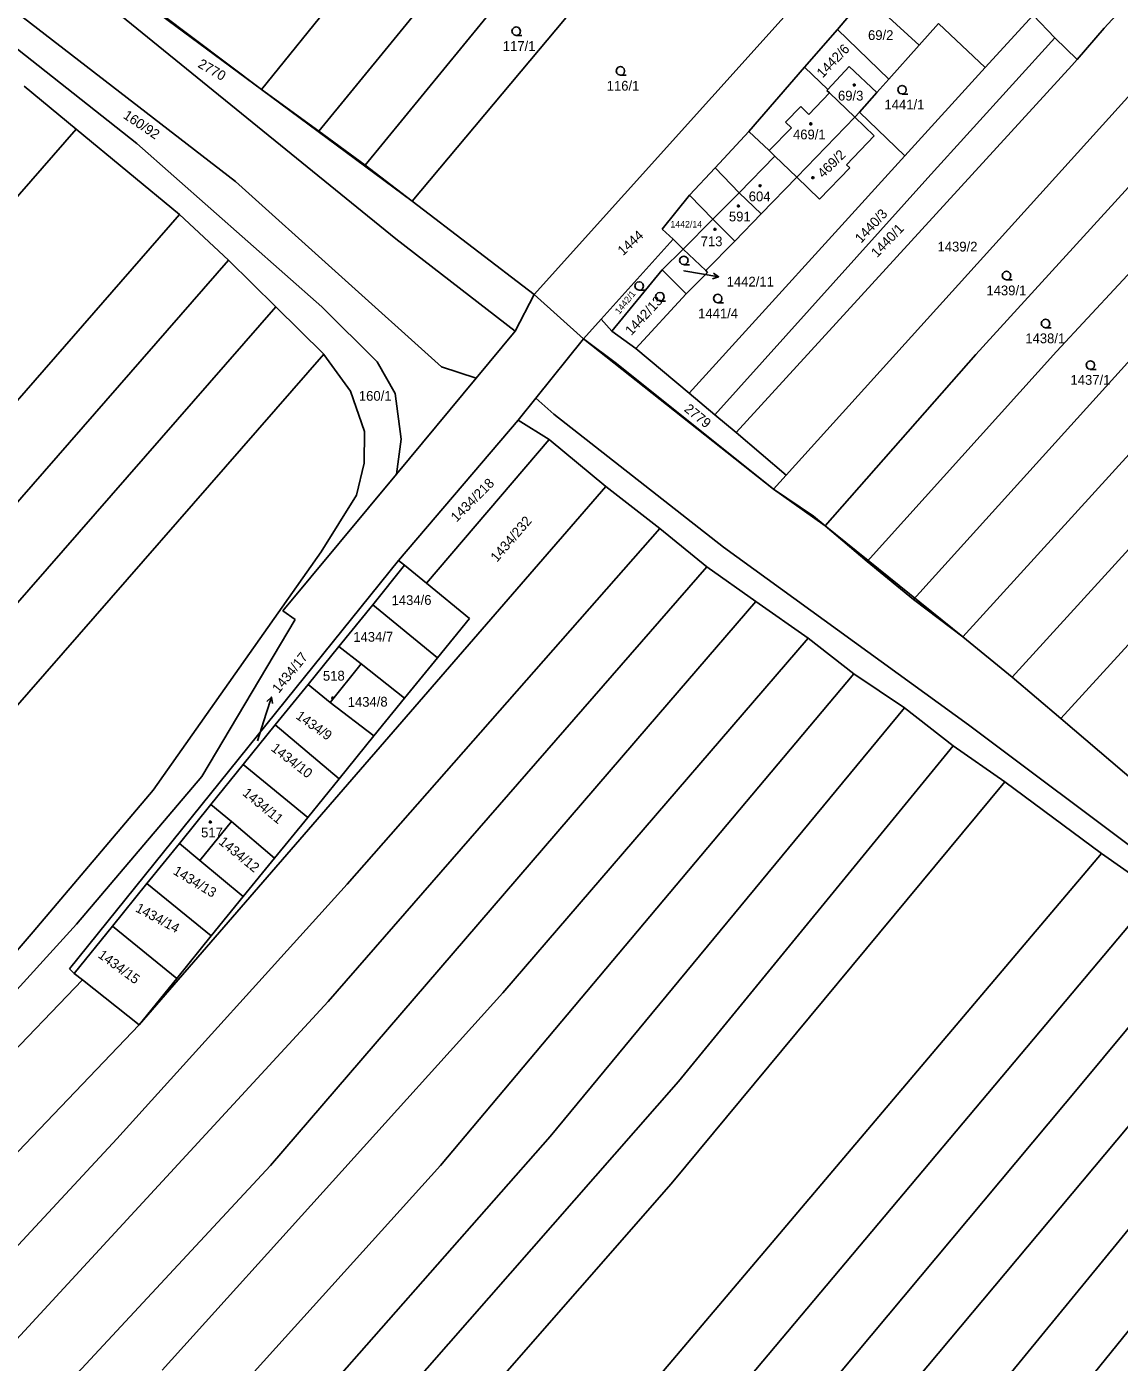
# Model space of a CAD drawing. Extents: x -580630 to -576196, y -1189024 to -1183567.
# Drawn here: x -578577.8 to -578387.5, y -1186378.2 to -1186145.7 of the extents above; entities that cross this region are included whole.
import ezdxf

# ---------------------------------------------------------------- set-up
doc = ezdxf.new("R2010")
doc.units = 0
for name, color, linetype in [('Vrstva 1', 7, 'Continuous'), ('Vrstva 16', 7, 'Continuous'), ('Vrstva 18', 7, 'Continuous'), ('Vrstva 19', 7, 'Continuous'), ('Vrstva 25', 7, 'Continuous'), ('Vrstva 4', 7, 'Continuous'), ('Vrstva 6', 7, 'Continuous'), ('Vrstva 63', 7, 'Continuous')]:
    doc.layers.add(name, color=color, linetype=linetype)

msp = doc.modelspace()

# ---------------------------------------------------------------- linework, layer by layer
at = {"layer": 'Vrstva 1'}
for p, q in [((-578685.94, -1186065.62), (-578558.62, -1186165.99)), ((-578541.46, -1186172.61), (-578641.42, -1186095.38)), ((-578598.82, -1186113.37), (-578513.49, -1186182.59)), ((-578518.83, -1186169.79), (-578478.16, -1186119.93)), ((-578492.33, -1186121.63), (-578526.93, -1186163.89)), ((-578509.69, -1186122.89), (-578536.89, -1186156.63)), ((-578510.7, -1186176.07), (-578468.92, -1186126.22)), ((-578489.44, -1186192.29), (-578440.59, -1186138.08)), ((-578436.6, -1186146.15), (-578431.7, -1186140.35)), ((-578431.7, -1186140.35), (-578422.38, -1186148.91)), ((-578536.89, -1186156.63), (-578554.74, -1186143.21)), ((-578402.54, -1186143.67), (-578410.87, -1186152.81)), ((-578402.54, -1186143.67), (-578398.74, -1186147.63)), ((-578387.34, -1186142.87), (-578390.18, -1186145.96)), ((-578422.38, -1186148.91), (-578418.99, -1186145.13)), ((-578418.99, -1186145.13), (-578410.87, -1186152.81)), ((-578390.18, -1186145.96), (-578394.86, -1186151.39)), ((-578442.34, -1186152.75), (-578436.6, -1186146.15)), ((-578436.6, -1186146.15), (-578427.68, -1186154.82)), ((-578420.87, -1186172.02), (-578398.74, -1186147.63)), ((-578398.74, -1186147.63), (-578394.86, -1186151.39)), ((-578427.68, -1186154.82), (-578422.38, -1186148.91)), ((-578395.77, -1186152.44), (-578454.27, -1186216.35)), ((-578452.07, -1186163.92), (-578442.34, -1186152.75)), ((-578442.34, -1186152.75), (-578438.28, -1186156.6)), ((-578438.28, -1186156.6), (-578434.55, -1186152.62)), ((-578434.55, -1186152.62), (-578429.76, -1186157.16)), ((-578410.87, -1186152.81), (-578424.85, -1186168.19)), ((-578394.86, -1186151.39), (-578395.77, -1186152.44)), ((-578382.03, -1186153.45), (-578445.53, -1186223.75)), ((-578429.76, -1186157.16), (-578427.68, -1186154.82)), ((-578569.17, -1186163.51), (-578578.25, -1186156.01)), ((-578526.93, -1186163.89), (-578536.89, -1186156.63)), ((-578438.28, -1186156.6), (-578438.46, -1186156.78)), ((-578438, -1186157.22), (-578438.46, -1186156.78)), ((-578433.61, -1186161.42), (-578438, -1186157.22)), ((-578432.76, -1186160.54), (-578429.76, -1186157.16)), ((-578370.77, -1186156.97), (-578412.53, -1186202.78)), ((-578443.68, -1186171.88), (-578433.61, -1186161.42)), ((-578433.61, -1186161.42), (-578432.76, -1186160.54)), ((-578430.19, -1186164.71), (-578433.61, -1186161.42)), ((-578424.85, -1186168.19), (-578432.76, -1186160.54)), ((-578569.17, -1186163.51), (-578750.72, -1186371.45)), ((-578551.18, -1186178.37), (-578569.17, -1186163.51)), ((-578518.83, -1186169.79), (-578526.93, -1186163.89)), ((-578457.93, -1186170.26), (-578452.07, -1186163.92)), ((-578448.52, -1186167.22), (-578452.07, -1186163.92)), ((-578435.01, -1186169.72), (-578430.19, -1186164.71)), ((-578558.62, -1186165.99), (-578526.39, -1186194.48)), ((-578365.73, -1186166.98), (-578398.46, -1186202.21)), ((-578424.85, -1186168.19), (-578462.42, -1186209.5)), ((-578448.52, -1186167.22), (-578447.49, -1186168.21)), ((-578447.49, -1186168.21), (-578443.68, -1186171.88)), ((-578510.7, -1186176.07), (-578518.83, -1186169.79)), ((-578462.35, -1186175.04), (-578457.93, -1186170.26)), ((-578453.7, -1186174.58), (-578457.93, -1186170.26)), ((-578439.72, -1186175.69), (-578434.47, -1186170.25)), ((-578434.47, -1186170.25), (-578435.01, -1186169.72)), ((-578505.57, -1186204.91), (-578541.46, -1186172.61)), ((-578457.97, -1186213.23), (-578420.87, -1186172.02)), ((-578449.88, -1186178.28), (-578443.68, -1186171.88)), ((-578443.68, -1186171.88), (-578439.72, -1186175.69)), ((-578358.34, -1186173.49), (-578423.36, -1186245.38)), ((-578489.44, -1186192.29), (-578510.7, -1186176.07)), ((-578462.35, -1186175.04), (-578467.12, -1186180.91)), ((-578460.28, -1186177.17), (-578462.35, -1186175.04)), ((-578453.7, -1186174.58), (-578449.88, -1186178.28)), ((-578722.38, -1186374.47), (-578551.18, -1186178.37)), ((-578542.63, -1186186.31), (-578551.18, -1186178.37)), ((-578458.29, -1186179.22), (-578460.28, -1186177.17)), ((-578449.88, -1186178.28), (-578454.46, -1186183.02)), ((-578467.12, -1186180.91), (-578465.25, -1186182.69)), ((-578458.29, -1186179.22), (-578463.46, -1186184.39)), ((-578454.46, -1186183.02), (-578458.29, -1186179.22)), ((-578513.49, -1186182.59), (-578492.75, -1186198.71)), ((-578477.77, -1186196.61), (-578465.25, -1186182.69)), ((-578465.25, -1186182.69), (-578463.46, -1186184.39)), ((-578459.53, -1186188.14), (-578454.46, -1186183.02)), ((-578467.15, -1186188.03), (-578463.46, -1186184.39)), ((-578463.46, -1186184.39), (-578459.53, -1186188.14)), ((-578414.79, -1186251.92), (-578354.51, -1186185.63)), ((-578542.63, -1186186.31), (-578708.22, -1186375.97)), ((-578534.43, -1186194.44), (-578542.63, -1186186.31)), ((-578467.15, -1186188.03), (-578475.9, -1186198.68)), ((-578462.93, -1186192.2), (-578467.15, -1186188.03)), ((-578459.24, -1186188.48), (-578462.93, -1186192.2)), ((-578459.53, -1186188.14), (-578459.24, -1186188.48)), ((-578492.75, -1186198.71), (-578489.44, -1186192.29)), ((-578462.93, -1186192.2), (-578471.71, -1186201.7)), ((-578694.2, -1186377.45), (-578534.43, -1186194.44)), ((-578526.08, -1186202.72), (-578534.43, -1186194.44)), ((-578526.39, -1186194.48), (-578516.78, -1186204)), ((-578346.3, -1186193.09), (-578406.16, -1186258.9)), ((-578480.83, -1186200.01), (-578477.77, -1186196.61)), ((-578475.9, -1186198.68), (-578477.77, -1186196.61)), ((-578492.75, -1186198.71), (-578499.54, -1186206.88)), ((-578471.71, -1186201.7), (-578475.9, -1186198.68)), ((-578397.69, -1186266.15), (-578336.68, -1186199.16)), ((-578489.12, -1186210.37), (-578480.83, -1186200.01)), ((-578475.09, -1186204.32), (-578480.83, -1186200.01)), ((-578462.42, -1186209.5), (-578471.71, -1186201.7)), ((-578679.95, -1186378.95), (-578526.08, -1186202.72)), ((-578526.08, -1186202.72), (-578526.03, -1186202.77)), ((-578526.03, -1186202.77), (-578521.42, -1186209.16)), ((-578516.78, -1186204), (-578513.63, -1186209.55)), ((-578412.53, -1186202.78), (-578438.74, -1186232.58)), ((-578398.46, -1186202.21), (-578431.43, -1186238.78)), ((-578499.54, -1186206.88), (-578505.57, -1186204.91)), ((-578447.73, -1186226.18), (-578475.09, -1186204.32)), ((-578499.54, -1186206.88), (-578513.42, -1186223.59)), ((-578521.42, -1186209.16), (-578518.99, -1186216.14)), ((-578513.63, -1186209.55), (-578512.57, -1186217.49)), ((-578492.2, -1186214.21), (-578489.12, -1186210.37)), ((-578489.12, -1186210.37), (-578486.01, -1186213.12)), ((-578457.97, -1186213.23), (-578462.42, -1186209.5)), ((-578486.01, -1186213.12), (-578456.43, -1186236.31)), ((-578454.27, -1186216.35), (-578457.97, -1186213.23)), ((-578513.07, -1186238.62), (-578492.2, -1186214.21)), ((-578492.2, -1186214.21), (-578486.81, -1186217.55)), ((-578518.99, -1186216.14), (-578519.02, -1186221.69)), ((-578512.57, -1186217.49), (-578513.42, -1186223.59)), ((-578486.81, -1186217.55), (-578476.93, -1186225.73)), ((-578454.27, -1186216.35), (-578445.53, -1186223.75)), ((-578519.02, -1186221.69), (-578520.37, -1186227.27)), ((-578513.42, -1186223.59), (-578533.19, -1186247.38)), ((-578445.53, -1186223.75), (-578447.73, -1186226.18)), ((-578520.37, -1186227.27), (-578526.51, -1186237.1)), ((-578476.93, -1186225.73), (-578467.53, -1186233.02)), ((-578447.73, -1186226.18), (-578440.78, -1186230.88)), ((-578438.74, -1186232.58), (-578440.78, -1186230.88)), ((-578467.53, -1186233.02), (-578459.33, -1186239.69)), ((-578431.43, -1186238.78), (-578438.74, -1186232.58)), ((-578456.43, -1186236.31), (-578413.79, -1186267.24)), ((-578513.07, -1186238.62), (-578570.36, -1186309.69)), ((-578526.51, -1186237.1), (-578555.75, -1186278.58)), ((-578511.98, -1186239.45), (-578513.07, -1186238.62)), ((-578423.36, -1186245.38), (-578431.43, -1186238.78)), ((-578511.98, -1186239.45), (-578517.55, -1186246.31)), ((-578508.19, -1186242.56), (-578511.98, -1186239.45)), ((-578459.33, -1186239.69), (-578450.84, -1186245.77)), ((-578500.71, -1186248.7), (-578508.19, -1186242.56)), ((-578450.84, -1186245.77), (-578441.74, -1186252.15)), ((-578423.36, -1186245.38), (-578414.79, -1186251.92)), ((-578533.19, -1186247.38), (-578531.04, -1186248.91)), ((-578517.55, -1186246.31), (-578523.43, -1186253.56)), ((-578506.28, -1186255.55), (-578517.55, -1186246.31)), ((-578531.04, -1186248.91), (-578547.28, -1186276.22)), ((-578506.28, -1186255.55), (-578500.71, -1186248.7)), ((-578441.74, -1186252.15), (-578433.74, -1186258.34)), ((-578406.16, -1186258.9), (-578414.79, -1186251.92)), ((-578523.43, -1186253.56), (-578528.81, -1186260.21)), ((-578519.57, -1186256.6), (-578523.43, -1186253.56)), ((-578524.98, -1186263.31), (-578519.57, -1186256.6)), ((-578511.98, -1186262.57), (-578519.57, -1186256.6)), ((-578511.98, -1186262.57), (-578506.28, -1186255.55)), ((-578433.74, -1186258.34), (-578424.94, -1186264.25)), ((-578406.16, -1186258.9), (-578397.69, -1186266.15)), ((-578528.81, -1186260.21), (-578534.51, -1186267.25)), ((-578528.81, -1186260.21), (-578524.98, -1186263.31)), ((-578524.98, -1186263.31), (-578517.35, -1186269.16)), ((-578517.35, -1186269.16), (-578511.98, -1186262.57)), ((-578424.94, -1186264.25), (-578416.47, -1186270.86)), ((-578397.69, -1186266.15), (-578382.28, -1186279.32)), ((-578534.51, -1186267.25), (-578540.08, -1186274.13)), ((-578523.4, -1186276.6), (-578534.51, -1186267.25)), ((-578523.4, -1186276.6), (-578517.35, -1186269.16)), ((-578413.79, -1186267.24), (-578373.28, -1186297.64)), ((-578416.47, -1186270.86), (-578407.49, -1186277.16)), ((-578547.28, -1186276.22), (-578569.1, -1186301.92)), ((-578540.08, -1186274.13), (-578545.72, -1186281.09)), ((-578528.87, -1186283.33), (-578540.08, -1186274.13)), ((-578555.75, -1186278.58), (-578576.67, -1186303.27)), ((-578528.87, -1186283.33), (-578523.4, -1186276.6)), ((-578407.49, -1186277.16), (-578390.65, -1186289.6)), ((-578551.21, -1186287.87), (-578545.72, -1186281.09)), ((-578542.16, -1186284.08), (-578545.72, -1186281.09)), ((-578542.16, -1186284.08), (-578547.66, -1186290.82)), ((-578534.63, -1186290.41), (-578542.16, -1186284.08)), ((-578534.63, -1186290.41), (-578528.87, -1186283.33)), ((-578551.21, -1186287.87), (-578556.87, -1186294.87)), ((-578551.21, -1186287.87), (-578547.66, -1186290.82)), ((-578390.65, -1186289.6), (-578380.99, -1186296.39)), ((-578547.66, -1186290.82), (-578540.08, -1186297.12)), ((-578540.08, -1186297.12), (-578534.63, -1186290.41)), ((-578556.87, -1186294.87), (-578562.85, -1186302.25)), ((-578556.87, -1186294.87), (-578545.65, -1186303.96)), ((-578545.65, -1186303.96), (-578540.08, -1186297.12)), ((-578569.1, -1186301.92), (-578622.95, -1186360.87)), ((-578576.67, -1186303.27), (-578598.91, -1186329.1)), ((-578562.85, -1186302.25), (-578569.51, -1186310.49)), ((-578551.68, -1186311.39), (-578562.85, -1186302.25)), ((-578551.68, -1186311.39), (-578545.65, -1186303.96)), ((-578569.51, -1186310.49), (-578570.36, -1186309.69)), ((-578569.51, -1186310.49), (-578568.07, -1186311.64)), ((-578587.11, -1186331.41), (-578568.07, -1186311.64)), ((-578568.07, -1186311.64), (-578558.23, -1186319.43)), ((-578558.23, -1186319.43), (-578551.68, -1186311.39))]:
    msp.add_line(p, q, dxfattribs=at)
at = {"layer": 'Vrstva 16'}
for p, q in [((-578463.36, -1186188.21), (-578460.26, -1186188.73)), ((-578457.301, -1186189.224), (-578460.26, -1186188.73)), ((-578535.176, -1186262.38), (-578536.08, -1186265.24)), ((-578537.59, -1186270), (-578536.08, -1186265.24))]:
    msp.add_line(p, q, dxfattribs=at)
for points in [[(-578458.205, -1186188.566), (-578457.301, -1186189.224), (-578458.37, -1186189.552)], [(-578535.954, -1186263.182), (-578535.176, -1186262.38), (-578535, -1186263.484)]]:
    msp.add_lwpolyline(points, dxfattribs=at)
at = {"layer": 'Vrstva 25'}
for points in [[(-578492.54, -1186147.2), (-578492.92, -1186147.1), (-578493.19, -1186146.83), (-578493.29, -1186146.46), (-578493.19, -1186146.09), (-578492.92, -1186145.82), (-578492.55, -1186145.72), (-578492.18, -1186145.82), (-578491.91, -1186146.09), (-578491.81, -1186146.47), (-578491.91, -1186146.85), (-578492.18, -1186147.12), (-578492.56, -1186147.22), (-578491.56, -1186147.22)], [(-578474.41, -1186154.12), (-578474.79, -1186154.02), (-578475.06, -1186153.75), (-578475.16, -1186153.38), (-578475.06, -1186153.01), (-578474.79, -1186152.74), (-578474.42, -1186152.64), (-578474.05, -1186152.74), (-578473.78, -1186153.01), (-578473.68, -1186153.39), (-578473.78, -1186153.77), (-578474.05, -1186154.04), (-578474.43, -1186154.14), (-578473.43, -1186154.14)], [(-578425.35, -1186157.39), (-578425.73, -1186157.29), (-578426, -1186157.02), (-578426.1, -1186156.65), (-578426, -1186156.28), (-578425.73, -1186156.01), (-578425.36, -1186155.91), (-578424.99, -1186156.01), (-578424.72, -1186156.28), (-578424.62, -1186156.66), (-578424.72, -1186157.04), (-578424.99, -1186157.31), (-578425.37, -1186157.41), (-578424.37, -1186157.41)], [(-578463.36, -1186187.11), (-578463.74, -1186187.01), (-578464.01, -1186186.74), (-578464.11, -1186186.37), (-578464.01, -1186186), (-578463.74, -1186185.73), (-578463.37, -1186185.63), (-578463, -1186185.73), (-578462.73, -1186186), (-578462.63, -1186186.38), (-578462.73, -1186186.76), (-578463, -1186187.03), (-578463.38, -1186187.13), (-578462.38, -1186187.13)], [(-578471.13, -1186191.56), (-578471.51, -1186191.46), (-578471.78, -1186191.19), (-578471.88, -1186190.82), (-578471.78, -1186190.45), (-578471.51, -1186190.18), (-578471.14, -1186190.08), (-578470.77, -1186190.18), (-578470.5, -1186190.45), (-578470.4, -1186190.83), (-578470.5, -1186191.21), (-578470.77, -1186191.48), (-578471.15, -1186191.58), (-578470.15, -1186191.58)], [(-578407.16, -1186189.75), (-578407.54, -1186189.65), (-578407.81, -1186189.38), (-578407.91, -1186189.01), (-578407.81, -1186188.64), (-578407.54, -1186188.37), (-578407.17, -1186188.27), (-578406.8, -1186188.37), (-578406.53, -1186188.64), (-578406.43, -1186189.02), (-578406.53, -1186189.4), (-578406.8, -1186189.67), (-578407.18, -1186189.77), (-578406.18, -1186189.77)], [(-578467.52, -1186193.42), (-578467.9, -1186193.32), (-578468.17, -1186193.05), (-578468.27, -1186192.68), (-578468.17, -1186192.31), (-578467.9, -1186192.04), (-578467.53, -1186191.94), (-578467.16, -1186192.04), (-578466.89, -1186192.31), (-578466.79, -1186192.69), (-578466.89, -1186193.07), (-578467.16, -1186193.34), (-578467.54, -1186193.44), (-578466.54, -1186193.44)], [(-578457.45, -1186193.75), (-578457.83, -1186193.65), (-578458.1, -1186193.38), (-578458.2, -1186193.01), (-578458.1, -1186192.64), (-578457.83, -1186192.37), (-578457.46, -1186192.27), (-578457.09, -1186192.37), (-578456.82, -1186192.64), (-578456.72, -1186193.02), (-578456.82, -1186193.4), (-578457.09, -1186193.67), (-578457.47, -1186193.77), (-578456.47, -1186193.77)], [(-578400.36, -1186198.09), (-578400.74, -1186197.99), (-578401.01, -1186197.72), (-578401.11, -1186197.35), (-578401.01, -1186196.98), (-578400.74, -1186196.71), (-578400.37, -1186196.61), (-578400, -1186196.71), (-578399.73, -1186196.98), (-578399.63, -1186197.36), (-578399.73, -1186197.74), (-578400, -1186198.01), (-578400.38, -1186198.11), (-578399.38, -1186198.11)], [(-578392.56, -1186205.33), (-578392.94, -1186205.23), (-578393.21, -1186204.96), (-578393.31, -1186204.59), (-578393.21, -1186204.22), (-578392.94, -1186203.95), (-578392.57, -1186203.85), (-578392.2, -1186203.95), (-578391.93, -1186204.22), (-578391.83, -1186204.6), (-578391.93, -1186204.98), (-578392.2, -1186205.25), (-578392.58, -1186205.35), (-578391.58, -1186205.35)]]:
    msp.add_lwpolyline(points, dxfattribs=at)
for points in [[(-578433.6, -1186155.69), (-578433.51, -1186155.84), (-578433.6, -1186155.99), (-578433.78, -1186155.99), (-578433.87, -1186155.84), (-578433.78, -1186155.69)], [(-578441.18, -1186162.45), (-578441.09, -1186162.6), (-578441.18, -1186162.75), (-578441.36, -1186162.75), (-578441.45, -1186162.6), (-578441.36, -1186162.45)], [(-578449.99, -1186173.23), (-578449.9, -1186173.38), (-578449.99, -1186173.53), (-578450.17, -1186173.53), (-578450.26, -1186173.38), (-578450.17, -1186173.23)], [(-578440.81, -1186171.83), (-578440.72, -1186171.98), (-578440.81, -1186172.13), (-578440.99, -1186172.13), (-578441.08, -1186171.98), (-578440.99, -1186171.83)], [(-578453.77, -1186176.73), (-578453.68, -1186176.88), (-578453.77, -1186177.03), (-578453.95, -1186177.03), (-578454.04, -1186176.88), (-578453.95, -1186176.73)], [(-578457.87, -1186180.8), (-578457.78, -1186180.95), (-578457.87, -1186181.1), (-578458.05, -1186181.1), (-578458.14, -1186180.95), (-578458.05, -1186180.8)], [(-578524.41, -1186262.38), (-578524.32, -1186262.53), (-578524.41, -1186262.68), (-578524.59, -1186262.68), (-578524.68, -1186262.53), (-578524.59, -1186262.38)], [(-578545.73, -1186283.97), (-578545.64, -1186284.12), (-578545.73, -1186284.27), (-578545.91, -1186284.27), (-578546, -1186284.12), (-578545.91, -1186283.97)]]:
    msp.add_lwpolyline(points, close=True, dxfattribs=at)
at = {"layer": 'Vrstva 4'}
for p, q in [((-578438, -1186157.22), (-578441.58, -1186160.98)), ((-578443.01, -1186159.59), (-578445.66, -1186162.29)), ((-578441.58, -1186160.98), (-578443.01, -1186159.59)), ((-578445.66, -1186162.29), (-578444.64, -1186163.29)), ((-578444.64, -1186163.29), (-578448.52, -1186167.22)), ((-578447.49, -1186168.21), (-578453.7, -1186174.58)), ((-578458.29, -1186179.22), (-578453.7, -1186174.58))]:
    msp.add_line(p, q, dxfattribs=at)
at = {"layer": 'Vrstva 6'}
for p, q in [((-578508.19, -1186242.56), (-578486.81, -1186217.55)), ((-578476.93, -1186225.73), (-578558.23, -1186319.43)), ((-578521.98, -1186294.96), (-578467.53, -1186233.02)), ((-578459.33, -1186239.69), (-578525.33, -1186315.4)), ((-578469.57, -1186267.53), (-578450.84, -1186245.77)), ((-578441.74, -1186252.15), (-578494.87, -1186313.89)), ((-578505.75, -1186343.92), (-578433.74, -1186258.34)), ((-578424.94, -1186264.25), (-578486.62, -1186338.88)), ((-578535.33, -1186343.95), (-578469.57, -1186267.53)), ((-578464.28, -1186329.29), (-578416.47, -1186270.86)), ((-578407.49, -1186277.16), (-578465.55, -1186347.11)), ((-578421.4, -1186325.97), (-578390.65, -1186289.6)), ((-578562.12, -1186339.31), (-578521.98, -1186294.96)), ((-578380.99, -1186296.39), (-578462.55, -1186393.38)), ((-578394.27, -1186329.93), (-578372.19, -1186303.37)), ((-578364.3, -1186311.26), (-578438.47, -1186399.77)), ((-578525.33, -1186315.4), (-578608.45, -1186405.52)), ((-578494.87, -1186313.89), (-578554.23, -1186379.6)), ((-578558.23, -1186319.43), (-578615.7, -1186379.59)), ((-578420.54, -1186397.21), (-578355.95, -1186318.55)), ((-578506.09, -1186425.91), (-578421.4, -1186325.97)), ((-578348.41, -1186326.38), (-578400.47, -1186390.62)), ((-578536.19, -1186411.3), (-578464.28, -1186329.29)), ((-578452.49, -1186399.47), (-578394.27, -1186329.93)), ((-578486.62, -1186338.88), (-578542.62, -1186402.43)), ((-578621.18, -1186402.92), (-578562.12, -1186339.31)), ((-578604.35, -1186418.04), (-578535.33, -1186343.95)), ((-578577.35, -1186423.18), (-578505.75, -1186343.92)), ((-578465.55, -1186347.11), (-578510.93, -1186398.85))]:
    msp.add_line(p, q, dxfattribs=at)
at = {"layer": 'Vrstva 63'}
for p, q in [((-578536.89, -1186156.63), (-578560.57, -1186139.11)), ((-578510.7, -1186176.07), (-578536.89, -1186156.63)), ((-578489.44, -1186192.29), (-578510.7, -1186176.07)), ((-578480.83, -1186200.01), (-578489.44, -1186192.29)), ((-578447.73, -1186226.18), (-578480.83, -1186200.01)), ((-578438.74, -1186232.58), (-578447.73, -1186226.18)), ((-578414.79, -1186251.92), (-578438.74, -1186232.58)), ((-578406.16, -1186258.9), (-578414.79, -1186251.92)), ((-578397.69, -1186266.15), (-578406.16, -1186258.9)), ((-578382.28, -1186279.32), (-578397.69, -1186266.15))]:
    msp.add_line(p, q, dxfattribs=at)

# ---------------------------------------------------------------- texts
at = {"layer": 'Vrstva 16'}
msp.add_text('1442/11', height=1.7, dxfattribs=at).set_placement((-578455.907, -1186190.92))
msp.add_text('1434/17', height=1.7, rotation=50.93595, dxfattribs=at).set_placement((-578533.903, -1186261.855))
at = {"layer": 'Vrstva 18'}
for s, height, p in [('117/1', 1.7, (-578494.889, -1186149.9)), ('116/1', 1.7, (-578476.799, -1186156.82)), ('1441/1', 1.7, (-578428.428, -1186160.09)), ('1442/14', 1.14, (-578465.699, -1186180.65)), ('1439/2', 1.7, (-578419.185, -1186184.82)), ('1442/11', 0.1, (-578463.586, -1186188.21)), ('1439/1', 1.7, (-578410.673, -1186192.45)), ('1441/4', 1.7, (-578460.876, -1186196.45)), ('1438/1', 1.7, (-578403.9, -1186200.79)), ('1437/1', 1.7, (-578396.033, -1186208.03)), ('160/1', 1.7, (-578519.954, -1186210.81))]:
    msp.add_text(s, height=height, dxfattribs=at).set_placement(p)
for s, height, rotation, p in [('1442/6', 1.7, 45.95121, (-578439.195, -1186154.706)), ('2770', 1.7, 330.02369, (-578548.137, -1186152.639)), ('160/92', 1.7, 325.95569, (-578561.141, -1186161.491)), ('1440/3', 1.7, 47.15443, (-578432.494, -1186183.481)), ('1440/1', 1.7, 46.23769, (-578429.718, -1186185.994)), ('1444', 1.7, 42.45617, (-578473.954, -1186185.639)), ('1442/1', 1.14, 51.33702, (-578474.586, -1186195.843)), ('1442/13', 1.7, 47.15443, (-578472.513, -1186199.552)), ('2779', 1.7, 321.02825, (-578463.44, -1186212.492)), ('1434/218', 1.7, 45.03448, (-578502.933, -1186232.038)), ('1434/232', 1.7, 49.38896, (-578495.903, -1186239.006)), ('1434/6', 1.7, 0.57296, (-578514.251, -1186246.399)), ('1434/7', 1.7, 0.57296, (-578520.921, -1186252.788)), ('1434/8', 1.7, 0.57296, (-578521.891, -1186264.109)), ('1434/9', 1.7, 324.69518, (-578531.081, -1186266.008)), ('1434/17', 0.1, 0.57296, (-578537.835, -1186270.002)), ('1434/10', 1.7, 322.28876, (-578535.376, -1186271.593)), ('1434/11', 1.7, 320.45529, (-578540.342, -1186279.346)), ('1434/12', 1.7, 320.68448, (-578544.508, -1186287.831)), ('1434/13', 1.7, 328.87778, (-578552.452, -1186293.113)), ('1434/14', 1.7, 331.74256, (-578559.002, -1186299.64)), ('1434/15', 1.7, 323.77845, (-578565.528, -1186307.599))]:
    msp.add_text(s, height=height, rotation=rotation, dxfattribs=at).set_placement(p)
at = {"layer": 'Vrstva 19'}
for s, p in [('69/2', (-578431.287, -1186148)), ('69/3', (-578436.521, -1186158.54)), ('469/1', (-578444.355, -1186165.3)), ('604', (-578452.061, -1186176.08)), ('591', (-578455.513, -1186179.58)), ('713', (-578460.433, -1186183.9)), ('517', (-578547.433, -1186286.82))]:
    msp.add_text(s, height=1.7, dxfattribs=at).set_placement(p)
for s, rotation, p in [('469/2', 44.69071, (-578439.083, -1186172.146)), ('518', 0.57296, (-578526.203, -1186259.547))]:
    msp.add_text(s, height=1.7, rotation=rotation, dxfattribs=at).set_placement(p)

doc.saveas('drawing.dxf')
